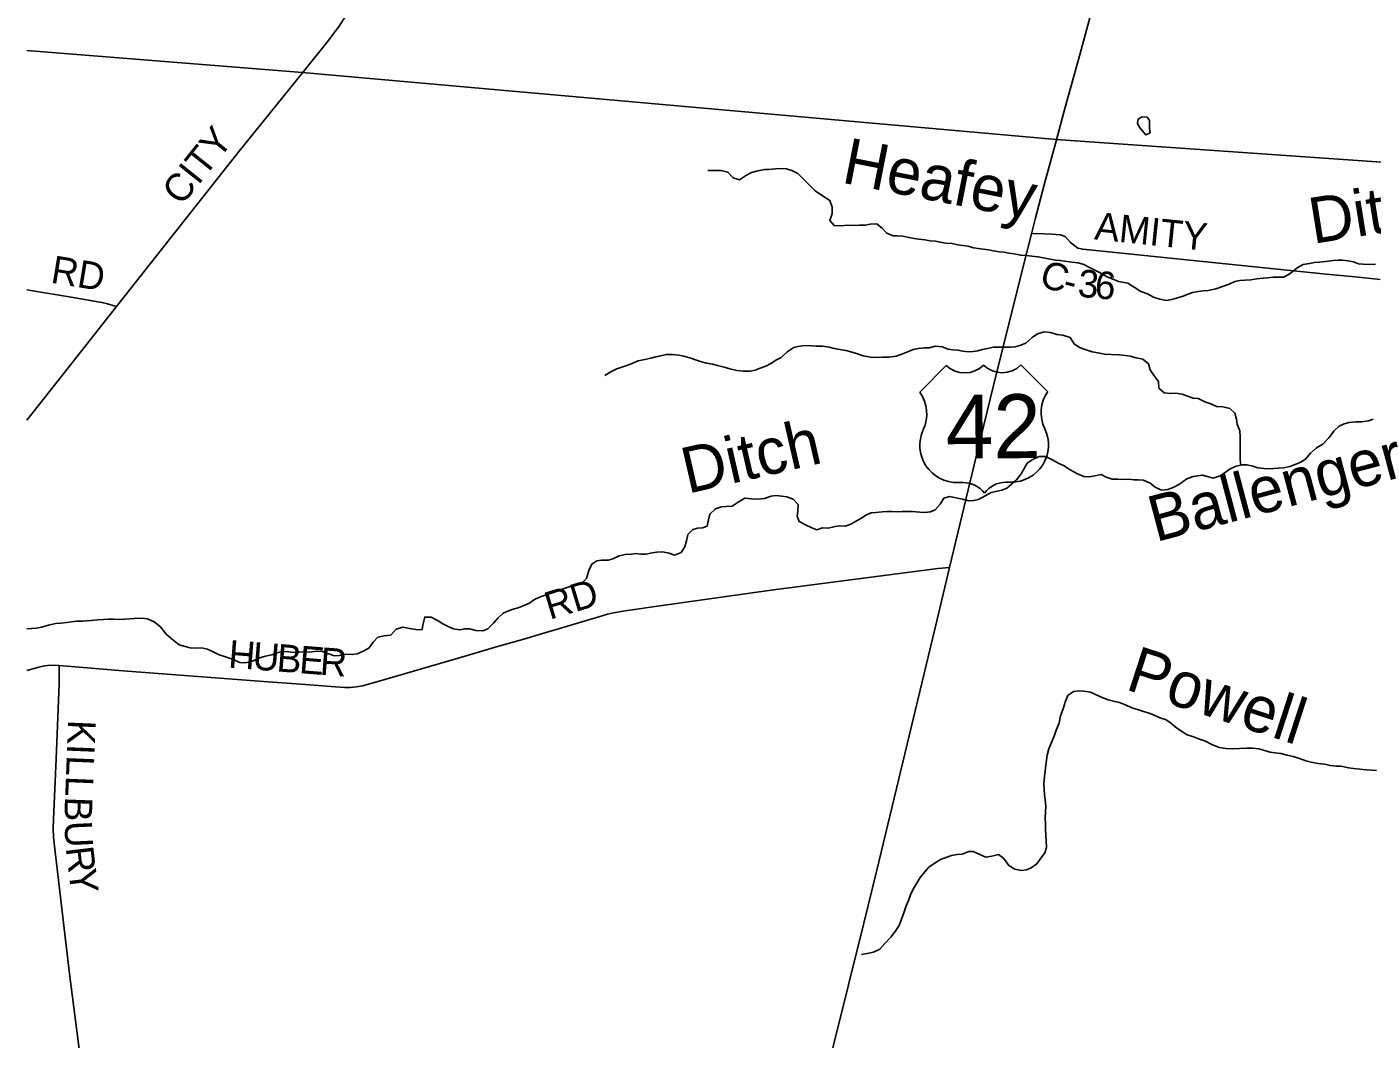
# Model space of a CAD drawing. Extents: x 114843 to 284848, y 317643 to 566895.
# Drawn here: x 114843 to 129491, y 419999 to 431019 of the extents above; entities that cross this region are included whole.
import ezdxf

# ---------------------------------------------------------------- set-up
doc = ezdxf.new("R2010")
doc.units = 0
for name, color, linetype in [('GM_X_County_Road', 7, 'Continuous'), ('GM_X_County_Road_Text', 7, 'Continuous'), ('GM_X_Minor_Lake', 7, 'Continuous'), ('GM_X_Minor_River', 7, 'Continuous'), ('GM_X_Minor_River_Text', 7, 'Continuous'), ('GM_X_Township', 7, 'Continuous'), ('GM_X_Township_Road', 7, 'Continuous'), ('GM_X_Township_Road_Text', 7, 'Continuous'), ('GM_X_US_Location', 7, 'Continuous'), ('GM_X_US_Route', 7, 'Continuous'), ('GM_X_US_Shield', 7, 'Continuous')]:
    doc.layers.add(name, color=color, linetype=linetype)

msp = doc.modelspace()

# ---------------------------------------------------------------- linework, layer by layer
at = {"layer": 'GM_X_County_Road'}
for points in [[(117845, 430520), (118139, 430886), (118198, 430964), (118236, 431018), (118321, 431147), (118483, 431404), (118958, 432150), (119062, 432317), (119108, 432404), (119150, 432493), (119278, 432795), (119654, 433666), (119940, 434326), (119980, 434414), (120013, 434472), (120032, 434499), (120053, 434524), (120098, 434569), (120152, 434616)], [(115820, 427975), (116582, 428942), (117156, 429666), (117845, 430520)], [(125782, 428767), (125846, 428769), (126003, 428762), (126097, 428754), (126147, 428737), (126208, 428671), (126288, 428611), (126340, 428599), (128319, 428396), (128991, 428329), (129305, 428299), (129580, 428269)], [(114843, 426736), (115088, 427048), (115820, 427975)], [(115194, 424066), (115893, 424010), (117421, 423893), (117877, 423859), (118204, 423833), (118302, 423827), (118367, 423828), (118400, 423830), (118432, 423834), (118497, 423846), (118654, 423889), (119627, 424170), (119969, 424272), (120255, 424353), (120448, 424411), (120630, 424467), (121070, 424597), (121165, 424624), (121229, 424639), (121358, 424661), (121711, 424712), (122947, 424886), (124763, 425122), (124888, 425132)], [(114843, 424012), (114972, 424050), (115036, 424064), (115069, 424068), (115134, 424069), (115194, 424066)], [(115683, 417294), (115672, 417402), (115668, 417467), (115653, 417633), (115615, 418019), (115486, 419252), (115458, 419511), (115420, 419835), (115308, 420708), (115151, 422036), (115142, 422101), (115133, 422198), (115130, 422296), (115131, 422394), (115161, 423049), (115193, 423867), (115194, 424066)]]:
    msp.add_lwpolyline(points, dxfattribs=at)
at = {"layer": 'GM_X_Minor_Lake'}
for points in [[(126962, 430027), (126942, 430016), (126938, 429972), (126955, 429932), (126987, 429892), (127027, 429845), (127073, 429865)], [(127073, 429865), (127068, 429913), (127068, 430002), (127042, 430036), (126984, 430040), (126962, 430027)]]:
    msp.add_lwpolyline(points, dxfattribs=at)
at = {"layer": 'GM_X_Minor_River'}
for points in [[(123976, 428860), (123908, 428860), (123848, 428858), (123782, 428860), (123706, 428855), (123634, 428857), (123588, 428911), (123612, 428989), (123612, 429056), (123585, 429130), (123507, 429180), (123425, 429235), (123359, 429305), (123299, 429361), (123237, 429424), (123173, 429456), (123115, 429474), (123051, 429477), (122995, 429473), (122923, 429467), (122873, 429467), (122803, 429454), (122733, 429434), (122678, 429404), (122604, 429356), (122532, 429376), (122476, 429439), (122402, 429455), (122258, 429456)], [(129527, 428437), (129461, 428433), (129393, 428437), (129343, 428441), (129287, 428460), (129225, 428472), (129171, 428478), (129121, 428478), (129067, 428477), (129015, 428469), (128914, 428457), (128864, 428453), (128810, 428443), (128742, 428434), (128674, 428396), (128599, 428336), (128529, 428296), (128415, 428296), (128353, 428289), (128303, 428283), (128236, 428275), (128172, 428267), (128104, 428263), (128050, 428258), (127996, 428248), (127936, 428220), (127884, 428202), (127789, 428168), (127705, 428150), (127655, 428147), (127597, 428139), (127535, 428127), (127485, 428109), (127434, 428089), (127362, 428067), (127312, 428050), (127248, 428042), (127178, 428054), (127112, 428078), (127044, 428113), (126974, 428139), (126900, 428187), (126830, 428230), (126730, 428248), (126662, 428277), (126606, 428297), (126530, 428341), (126414, 428400), (126352, 428432), (126292, 428452), (126222, 428459), (126144, 428467), (126092, 428477), (126042, 428481), (125966, 428494), (125914, 428504), (125852, 428516), (125784, 428522), (125726, 428531), (125665, 428533), (125595, 428547), (125535, 428555), (125483, 428568), (125429, 428572), (125367, 428580), (125313, 428592), (125255, 428598), (125205, 428605), (125151, 428615), (125091, 428631), (125035, 428641), (124979, 428646), (124917, 428660), (124851, 428666), (124789, 428674), (124735, 428685), (124677, 428691), (124621, 428701), (124556, 428709), (124504, 428717), (124450, 428726), (124382, 428740), (124328, 428744), (124276, 428746), (124206, 428775), (124160, 428825), (124098, 428875), (124026, 428870), (123976, 428860)], [(128060, 426248), (128054, 426304), (128056, 426370), (128054, 426420), (128053, 426501), (128055, 426557), (128049, 426623), (128023, 426695), (128016, 426749), (127996, 426814), (127940, 426864), (127866, 426882), (127798, 426887), (127736, 426917), (127670, 426939), (127596, 426972), (127544, 426978), (127492, 426996), (127422, 427022), (127350, 427033), (127294, 427029), (127226, 427035), (127168, 427087), (127166, 427160), (127118, 427220), (127074, 427284), (127055, 427351), (126993, 427401), (126923, 427417), (126857, 427436), (126807, 427440), (126739, 427448), (126650, 427454), (126576, 427455), (126506, 427471), (126444, 427483), (126376, 427503), (126306, 427528), (126246, 427568), (126202, 427636), (126122, 427663), (126058, 427671), (125990, 427691), (125920, 427700), (125848, 427678), (125788, 427636), (125721, 427576), (125655, 427552), (125605, 427536), (125555, 427532), (125493, 427531), (125443, 427533), (125367, 427531), (125303, 427519), (125248, 427507), (125198, 427492), (125146, 427484), (125094, 427482), (125034, 427490), (124980, 427500), (124926, 427503), (124874, 427511), (124808, 427537), (124738, 427543), (124668, 427526), (124617, 427524), (124551, 427518), (124493, 427506), (124441, 427486), (124387, 427462), (124309, 427435), (124232, 427425), (124160, 427423), (124082, 427419), (124028, 427422), (123948, 427438), (123878, 427462), (123814, 427481), (123762, 427495), (123696, 427507), (123634, 427519), (123580, 427532), (123506, 427542), (123436, 427544), (123386, 427548), (123314, 427551), (123243, 427541), (123193, 427529), (123121, 427483), (123057, 427421), (123006, 427395), (122944, 427355), (122888, 427326), (122826, 427304), (122772, 427282), (122717, 427270), (122643, 427270), (122573, 427279), (122499, 427297), (122435, 427313), (122363, 427333)], [(122363, 427333), (122309, 427346), (122243, 427358), (122189, 427374), (122123, 427393), (122071, 427413), (121995, 427433), (121941, 427445), (121871, 427454), (121805, 427452), (121743, 427438), (121690, 427428), (121636, 427414), (121572, 427399), (121500, 427385), (121416, 427347), (121331, 427319), (121267, 427297), (121201, 427264), (121137, 427224)], [(129502, 426748), (129450, 426732), (129378, 426721), (129312, 426721), (129241, 426711), (129185, 426697), (129131, 426671), (129079, 426621), (129018, 426547), (128954, 426477), (128886, 426436), (128819, 426378), (128771, 426316), (128721, 426284), (128652, 426254), (128594, 426232), (128526, 426218), (128472, 426214), (128420, 426211), (128364, 426209), (128312, 426213), (128246, 426219), (128192, 426237), (128128, 426252), (128077, 426252), (128011, 426238), (127945, 426206), (127893, 426170), (127835, 426130), (127762, 426107), (127710, 426121), (127642, 426137), (127592, 426133), (127542, 426123), (127472, 426100), (127393, 426042), (127323, 426004), (127265, 425982), (127197, 425976), (127129, 426009), (127075, 426051), (127003, 426085), (126947, 426087), (126895, 426088), (126845, 426094), (126777, 426092), (126723, 426094), (126659, 426094), (126595, 426117), (126539, 426145), (126470, 426131), (126414, 426119), (126352, 426124), (126282, 426152), (126202, 426198), (126130, 426243), (126074, 426269), (126004, 426311), (125932, 426342), (125866, 426342), (125788, 426306), (125736, 426268), (125702, 426212), (125671, 426154), (125619, 426088), (125565, 426040), (125514, 425998), (125460, 425974), (125392, 425961), (125342, 425949), (125276, 425913), (125205, 425875), (125149, 425863), (125099, 425861), (125029, 425876), (124889, 425908), (124827, 425890), (124786, 425824), (124734, 425760), (124684, 425739), (124618, 425731), (124568, 425735), (124488, 425743), (124425, 425743), (124373, 425742), (124317, 425740), (124259, 425742), (124209, 425742), (124157, 425738)], [(124157, 425738), (124087, 425733), (124037, 425727), (123987, 425707), (123936, 425675), (123866, 425635), (123814, 425607), (123758, 425583), (123694, 425586), (123644, 425580), (123569, 425560), (123507, 425564), (123445, 425542), (123391, 425565), (123321, 425597), (123251, 425633), (123229, 425692), (123236, 425748), (123242, 425818), (123186, 425878), (123118, 425903), (123062, 425911), (122998, 425917), (122946, 425911), (122876, 425886), (122803, 425878), (122733, 425882), (122659, 425888), (122587, 425846), (122521, 425803), (122459, 425799), (122407, 425795), (122342, 425773), (122278, 425715), (122266, 425651), (122249, 425585), (122199, 425567), (122149, 425561), (122095, 425547), (122041, 425493), (122026, 425425), (122006, 425359), (121966, 425295), (121895, 425269), (121837, 425288), (121763, 425304), (121701, 425300), (121651, 425292), (121581, 425277), (121529, 425279), (121477, 425287), (121423, 425279), (121357, 425275), (121292, 425260), (121224, 425226), (121174, 425212), (121100, 425212), (121050, 425206), (120996, 425170), (120961, 425100), (120935, 425012), (120882, 424960), (120816, 424942), (120758, 424927), (120684, 424901), (120598, 424867), (120535, 424847), (120475, 424829), (120423, 424810), (120371, 424784), (120317, 424746), (120248, 424716), (120194, 424694), (120138, 424678), (120088, 424660), (120030, 424635), (119971, 424583), (119925, 424527), (119863, 424467), (119809, 424445), (119732, 424449), (119664, 424465), (119610, 424466), (119558, 424454), (119490, 424466), (119438, 424488), (119378, 424517), (119314, 424557), (119244, 424591), (119176, 424594), (119156, 424507), (119146, 424455), (119079, 424460), (119009, 424470), (118937, 424482), (118865, 424462), (118805, 424398), (118733, 424389), (118666, 424375), (118614, 424319), (118566, 424255)], [(118566, 424255), (118504, 424221), (118439, 424195), (118385, 424185), (118317, 424188), (118245, 424174), (118193, 424172), (118109, 424200), (118057, 424219), (118001, 424221), (117945, 424215), (117873, 424211), (117814, 424214), (117764, 424208), (117694, 424214), (117626, 424218), (117576, 424207), (117512, 424183), (117440, 424167), (117379, 424149), (117319, 424119), (117263, 424101), (117213, 424094), (117161, 424100), (117081, 424136), (117007, 424161), (116935, 424183), (116877, 424213), (116811, 424243), (116743, 424258), (116677, 424256), (116621, 424258), (116567, 424272), (116501, 424291), (116429, 424351), (116361, 424406), (116297, 424486), (116229, 424543), (116157, 424573), (116093, 424581), (116011, 424579), (115959, 424576), (115905, 424572), (115845, 424566), (115787, 424570), (115733, 424572), (115677, 424569), (115611, 424563), (115544, 424555), (115448, 424549), (115388, 424548), (115328, 424542), (115274, 424536), (115214, 424528), (115156, 424523), (115079, 424505), (115001, 424485), (114945, 424473), (114893, 424469), (114843, 424464)], [(129235, 422952), (129155, 422970), (129099, 422972), (129033, 422977), (128975, 422991), (128903, 423001), (128828, 423014), (128768, 423030), (128700, 423054), (128632, 423074), (128566, 423091), (128498, 423107), (128434, 423115), (128382, 423124), (128310, 423144), (128256, 423160), (128190, 423168), (128124, 423167), (128046, 423161), (127974, 423159), (127900, 423161), (127824, 423174), (127746, 423208), (127676, 423242), (127600, 423269), (127546, 423289), (127478, 423311), (127408, 423356), (127348, 423398), (127292, 423444), (127240, 423477), (127178, 423497), (127110, 423529), (127054, 423550), (127000, 423566), (126948, 423582), (126886, 423602), (126794, 423643), (126742, 423663), (126688, 423673), (126616, 423694), (126560, 423714), (126424, 423775), (126350, 423787), (126300, 423789), (126238, 423785), (126179, 423741), (126151, 423677), (126127, 423593), (126098, 423517), (126082, 423437), (126050, 423361), (126031, 423307), (126001, 423228), (125971, 423158), (125954, 423090), (125938, 422982), (125931, 422920), (125923, 422858), (125917, 422775), (125919, 422721), (125924, 422659), (125932, 422605), (125938, 422535), (125934, 422474), (125931, 422412), (125935, 422340), (125935, 422280), (125940, 422220), (125944, 422083), (125928, 422025), (125877, 421959), (125839, 421907), (125779, 421863), (125728, 421841), (125674, 421834), (125602, 421850), (125536, 421888), (125477, 421969), (125421, 422007), (125350, 421989), (125284, 421979), (125220, 422010), (125148, 422040), (125098, 422042), (125026, 422012), (124972, 422007), (124910, 421999), (124860, 421981), (124791, 421955), (124721, 421909), (124665, 421871), (124619, 421819), (124570, 421757), (124526, 421685), (124494, 421631), (124465, 421569), (124441, 421507), (124417, 421451), (124396, 421385), (124366, 421305)], [(129537, 422923), (129485, 422925), (129425, 422929), (129357, 422939), (129289, 422946), (129235, 422952)], [(124366, 421305), (124342, 421237), (124297, 421171), (124251, 421109), (124184, 421039), (124130, 420979), (124062, 420945), (123994, 420929), (123930, 420921)]]:
    msp.add_lwpolyline(points, dxfattribs=at)
at = {"layer": 'GM_X_Township'}
for points in [[(114843, 430764), (117844, 430522), (126052, 429792), (135272, 429152), (136882, 429015), (146566, 428193), (147386, 428151), (147381, 428077), (147235, 426587), (147186, 425925), (147068, 424330), (146962, 422359), (146658, 418022)], [(146566, 428193), (136882, 429015), (135272, 429152), (126052, 429792), (117844, 430522), (114843, 430764)]]:
    msp.add_lwpolyline(points, dxfattribs=at)
at = {"layer": 'GM_X_Township_Road'}
msp.add_lwpolyline([(114843, 428155), (115369, 428068), (115594, 428029), (115658, 428017), (115722, 428003), (115820, 427975)], dxfattribs=at)
at = {"layer": 'GM_X_US_Route'}
msp.add_line((125924, 429313), (126054, 429789), dxfattribs=at)
for points in [[(126054, 429789), (126146, 430130), (126312, 430731), (126406, 431080), (126822, 432674)], [(125703, 428455), (125782, 428767), (125822, 428927), (125880, 429149), (125924, 429313)], [(123296, 418605), (123953, 421247), (124101, 421852), (124750, 424553), (124888, 425132), (125005, 425615), (125157, 426253), (125367, 427114), (125703, 428455)]]:
    msp.add_lwpolyline(points, dxfattribs=at)
at = {"layer": 'GM_X_US_Shield'}
for p, q in [((124854, 427333), (124566, 427041)), ((125958, 427051), (125666, 427339)), ((124979, 426058), (125037, 426058)), ((125501, 426061), (125559, 426062))]:
    msp.add_line(p, q, dxfattribs=at)
for centre, radius, start, end in [((125056, 427542), 290, 225.9841, 314.8382), ((125462, 427544), 290, 225.9842, 314.8382), ((124235, 426806), 406, 334.9583, 35.4121), ((126293, 426820), 406, 145.4102, 205.8641), ((124972, 426464), 406, 155.2431, 271.0494), ((125561, 426468), 406, 269.7729, 25.5793), ((125039, 425768), 290, 37.2811, 90.4112), ((125503, 425771), 290, 90.4112, 143.5413)]:
    msp.add_arc(centre, radius, start, end, dxfattribs=at)

# ---------------------------------------------------------------- texts
at = {"layer": 'GM_X_County_Road_Text'}
for s, rotation, p in [('CITY', 51.2882, (116527, 429063)), ('AMITY', 354.0945, (126460, 428707)), ('C', 341.8824, (125853, 428205)), ('3', 354.7495, (126278, 428083)), ('6', 354.6773, (126462, 428067)), ('-', 345.8937, (126109, 428122)), ('RD', 16.8305, (120536, 424563)), ('H', 355.5018, (117030, 424045)), ('U', 355.5018, (117293, 424024)), ('B', 355.4988, (117556, 424003)), ('E', 355.5046, (117802, 423984)), ('R', 355.7062, (118027, 423966)), ('K', 267.6303, (115294, 423478)), ('I', 267.6229, (115283, 423214)), ('L', 267.6294, (115278, 423091)), ('L', 267.6335, (115269, 422867)), ('B', 267.9292, (115259, 422641)), ('U', 272.7748, (115251, 422367)), ('R', 276.8238, (115265, 422081)), ('Y', 276.8546, (115295, 421836))]:
    msp.add_text(s, height=300, rotation=rotation, dxfattribs=at).set_placement(p)
at = {"layer": 'GM_X_Minor_River_Text'}
for s, height, rotation, p in [('Heafey', 500, 348.8903, (123702, 429326)), ('Ditch', 500, 9.1268, (128847, 428656)), ('Ditch', 500, 12.9339, (122038, 425935)), ('Ballenger', 500.1, 14.8478, (127134, 425408)), ('Powell', 500, 341.9625, (126792, 423810))]:
    msp.add_text(s, height=height, rotation=rotation, dxfattribs=at).set_placement(p)
at = {"layer": 'GM_X_Township_Road_Text'}
msp.add_text('RD', height=300, rotation=350.6304, dxfattribs=at).set_placement((115093, 428236))
at = {"layer": 'GM_X_US_Location'}
for s, p in [('0', (125265, 426663)), ('/', (125265, 426663)), ('42', (125060, 426455))]:
    msp.add_text(s, height=1, rotation=0.4112, dxfattribs=at).set_placement(p)
at = {"layer": 'GM_X_US_Shield'}
msp.add_text('42', height=696.1, rotation=0.4112, dxfattribs=at).set_placement((124851, 426318))

doc.saveas('drawing.dxf')
